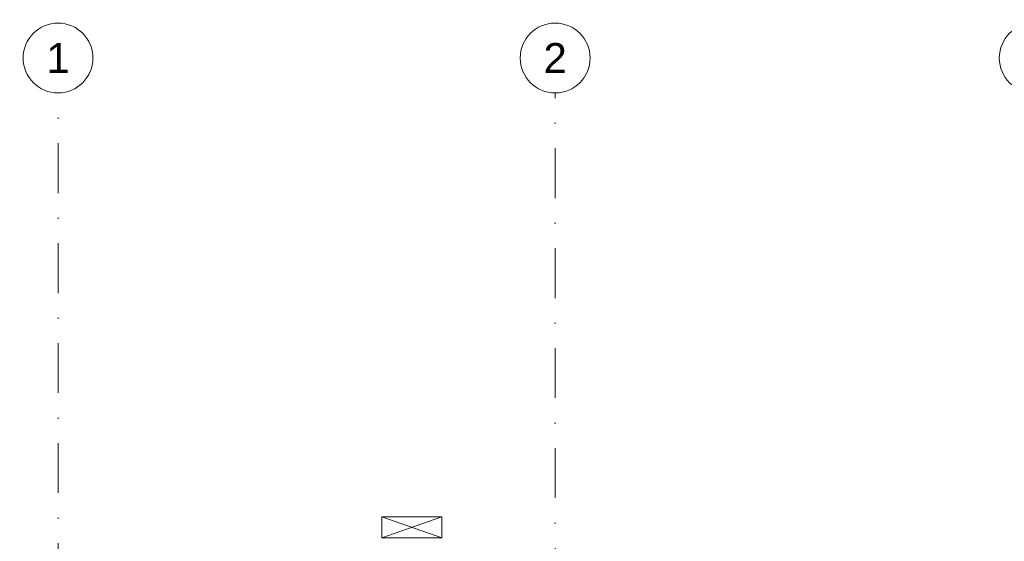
# Model space of a CAD drawing. Header units: millimetres. Extents: x -4835 to 23023, y -15404 to 3906.
# Tile 338 of 409: x 18534 to 19027, y -4502 to -4240. Entities that reach past the tile are written whole.
import ezdxf

# ---------------------------------------------------------------- set-up
doc = ezdxf.new("R2010")
doc.units = ezdxf.units.MM
doc.linetypes.add('DASHDOT', pattern=[1, 0.5, -0.25, 0, -0.25])
for name, color, linetype, lineweight in [('-AGP1_OSIE', 2, 'DASHDOT', 9), ('MEBLE PKN', 150, 'Continuous', 9), ('P-OPISY', 7, 'Continuous', 0)]:
    doc.layers.add(name, color=color, linetype=linetype, lineweight=lineweight)
doc.layers.add('redD', color=7, linetype='Continuous', lineweight=20, true_color=0xec597c)
doc.styles.add('GENERATED_STYLE_2', font='ARIAL.TTF', dxfattribs={"width": 0.999153})

# ---------------------------------------------------------------- blocks, each defined once
blk = doc.blocks.new('SIATKA MODULARNA')
at = {"layer": '-AGP1_OSIE', "color": 8, "ltscale": 50, "true_color": 0x787878}
for p, q in [((0, -1658.27), (0, 245.6)), ((249.05, -1660.77), (249.05, 245.6))]:
    blk.add_line(p, q, dxfattribs=at)
at = {"layer": '-AGP1_OSIE', "color": 8, "linetype": 'ByBlock', "true_color": 0x787878}
for centre in [(0, 263.1), (249.05, 263.1), (489.05, 263.1)]:
    blk.add_ellipse(centre, major_axis=(12.37, 12.37), ratio=1, start_param=5.497787, end_param=11.780972, dxfattribs=at)
at = {"layer": '-AGP1_OSIE', "color": 8, "linetype": 'ByBlock', "lineweight": 25, "true_color": 0x787878, "char_height": 15, "attachment_point": 5, "style": 'GENERATED_STYLE_2'}
for s, insert in [('1', (0, 263.1)), ('2', (249.05, 263.1))]:
    blk.add_mtext(s, dxfattribs=dict(at, insert=insert))
blk = doc.blocks.new('ie')
at = {"layer": 'redD'}
for p, q in [((180.91, 3.58), (210.91, 14.22)), ((180.91, 14.22), (210.91, 3.58))]:
    blk.add_line(p, q, dxfattribs=at)
blk.add_lwpolyline([(210.91, 3.58), (210.91, 14.22), (180.91, 14.22), (180.91, 3.58)], close=True, dxfattribs=at)

msp = doc.modelspace()

# ---------------------------------------------------------------- block references
at = {"layer": 'MEBLE PKN'}
msp.add_blockref('SIATKA MODULARNA', (18553.4182, -4522.7502), dxfattribs=at)
at = {"layer": 'P-OPISY'}
msp.add_blockref('ie', (18534.7692, -4503.7502), dxfattribs=at)

doc.saveas('drawing.dxf')
